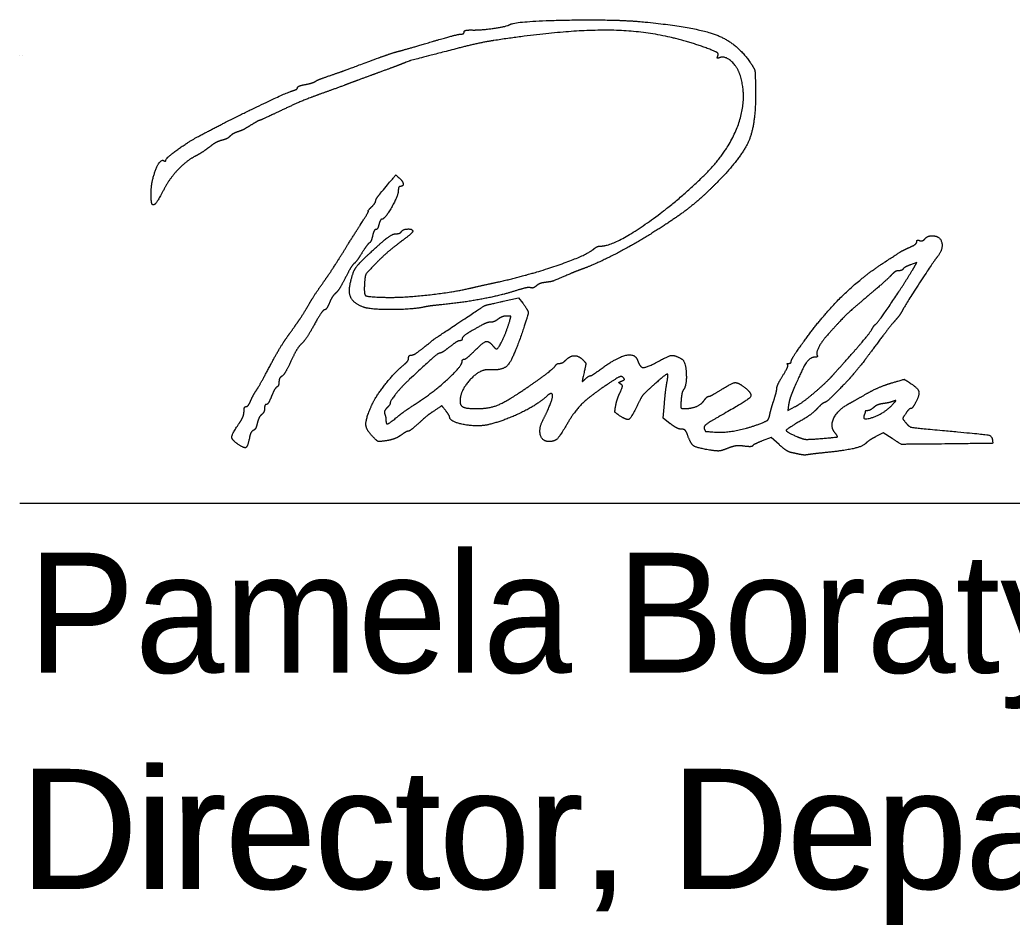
# Model space of a CAD drawing. Extents: x 0 to 82.7, y -0.2 to 22.
# Drawn here: x 75.685 to 76.843, y 6.601 to 7.657 of the extents above; entities that cross this region are included whole.
import ezdxf

# ---------------------------------------------------------------- set-up
doc = ezdxf.new("R2010")
doc.units = 0
for name, color, linetype in [('Default', 7, 'Continuous'), ('SH_Data', 7, 'Continuous'), ('SH_Text', 7, 'Continuous')]:
    doc.layers.add(name, color=color, linetype=linetype)

msp = doc.modelspace()

# ---------------------------------------------------------------- linework, layer by layer
at = {"layer": 'Default'}
for points in [[(76.7261, 7.3649), (76.7315, 7.3738), (76.7241, 7.3712)], [(76.2488, 7.3287), (76.2668, 7.3327), (76.2715, 7.3266)], [(76.4437, 7.1859), (76.4354, 7.1922), (76.4368, 7.2093)], [(76.5817, 7.2079), (76.5807, 7.2014), (76.5893, 7.2058)], [(76.5707, 7.1615), (76.5615, 7.1698), (76.5509, 7.1658)], [(76.7025, 7.1686), (76.6919, 7.1754), (76.6835, 7.1708)]]:
    msp.add_lwpolyline(points, dxfattribs=at)
for points in [[(76.2562, 7.6513), (76.263, 7.6555), (76.38, 7.6578), (76.4144, 7.6544)], [(76.4144, 7.6544), (76.4736, 7.6485), (76.5212, 7.6302), (76.537, 7.6072)], [(76.1994, 7.6403), (76.2015, 7.6403), (76.2032, 7.6415), (76.2032, 7.6428)], [(76.2032, 7.6428), (76.2032, 7.6442), (76.2072, 7.6452), (76.2122, 7.6451)], [(76.2122, 7.6451), (76.2218, 7.6448), (76.2528, 7.6491), (76.2562, 7.6513)], [(76.4869, 7.6236), (76.4363, 7.6426), (76.3283, 7.6466), (76.238, 7.6328)], [(76.1276, 7.6205), (76.1329, 7.6219), (76.1503, 7.6269), (76.1664, 7.6317)], [(76.1664, 7.6317), (76.1825, 7.6364), (76.1974, 7.6403), (76.1994, 7.6403)], [(76.238, 7.6328), (76.2287, 7.6314), (76.2088, 7.6271), (76.1936, 7.6231)], [(76.1036, 7.6127), (76.1115, 7.6156), (76.1223, 7.6192), (76.1276, 7.6205)], [(76.1936, 7.6231), (76.1426, 7.6099), (76.1383, 7.6087), (76.1276, 7.6043)], [(76.4992, 7.615), (76.5002, 7.6175), (76.4967, 7.6199), (76.4869, 7.6236)], [(76.0472, 7.5921), (76.0619, 7.5972), (76.0683, 7.5996), (76.1036, 7.6127)], [(76.5016, 7.6129), (76.499, 7.6119), (76.4983, 7.6126), (76.4992, 7.615)], [(76.525, 7.593), (76.5217, 7.6028), (76.5073, 7.6151), (76.5016, 7.6129)], [(76.537, 7.6072), (76.5419, 7.5999), (76.5428, 7.5956), (76.5432, 7.5777)], [(76.1048, 7.5959), (76.0949, 7.5923), (76.0798, 7.5867), (76.0712, 7.5835)], [(76.1276, 7.6043), (76.1249, 7.6033), (76.1147, 7.5995), (76.1048, 7.5959)], [(76.0178, 7.5815), (76.0227, 7.5824), (76.0279, 7.584), (76.0292, 7.5849)], [(76.0292, 7.5849), (76.0305, 7.5859), (76.0386, 7.5892), (76.0472, 7.5921)], [(76.0712, 7.5835), (76.0626, 7.5802), (76.0464, 7.5743), (76.0352, 7.5703)], [(76.4795, 7.4718), (76.5104, 7.5012), (76.5343, 7.5648), (76.525, 7.593)], [(75.8912, 7.5199), (75.9214, 7.5362), (75.995, 7.5718), (76.0034, 7.5743)], [(76.0034, 7.5743), (76.0064, 7.5752), (76.0088, 7.5767), (76.0088, 7.5778)], [(76.0088, 7.5778), (76.0088, 7.5789), (76.0128, 7.5806), (76.0178, 7.5815)], [(76.5432, 7.5777), (76.5439, 7.537), (76.5278, 7.4973), (76.4984, 7.4674)], [(76.0352, 7.5703), (76.024, 7.5663), (76.0036, 7.5578), (75.99, 7.5513)], [(75.99, 7.5513), (75.9763, 7.5448), (75.9647, 7.5395), (75.9641, 7.5395)], [(75.9641, 7.5395), (75.9635, 7.5395), (75.9591, 7.537), (75.9541, 7.5339)], [(75.9393, 7.5264), (75.9361, 7.5253), (75.9319, 7.523), (75.9301, 7.5212)], [(75.9541, 7.5339), (75.9492, 7.5308), (75.9425, 7.5274), (75.9393, 7.5264)], [(75.8552, 7.4933), (75.8552, 7.4955), (75.8806, 7.5142), (75.8912, 7.5199)], [(75.9204, 7.5164), (75.9169, 7.5155), (75.9102, 7.5119), (75.9056, 7.5083)], [(75.9301, 7.5212), (75.9283, 7.5194), (75.924, 7.5172), (75.9204, 7.5164)], [(75.9056, 7.5083), (75.901, 7.5047), (75.8938, 7.5001), (75.8897, 7.498)], [(75.838, 7.4554), (75.8381, 7.4686), (75.8487, 7.4952), (75.8529, 7.4927)], [(75.8529, 7.4927), (75.8541, 7.4919), (75.8552, 7.4922), (75.8552, 7.4933)], [(75.8897, 7.498), (75.8793, 7.4926), (75.8594, 7.4718), (75.8532, 7.4597)], [(76.1054, 7.4544), (76.1239, 7.4765), (76.1232, 7.476), (76.1273, 7.4726)], [(76.1273, 7.4726), (76.1316, 7.469), (76.1325, 7.4627), (76.1288, 7.4627)], [(76.3628, 7.3931), (76.3769, 7.3931), (76.445, 7.439), (76.4795, 7.4718)], [(76.4984, 7.4674), (76.4798, 7.4485), (76.4474, 7.4236), (76.4169, 7.4047)], [(75.8394, 7.4417), (75.8386, 7.4425), (75.838, 7.4487), (75.838, 7.4554)], [(75.8532, 7.4597), (75.8465, 7.4468), (75.8412, 7.4399), (75.8394, 7.4417)], [(76.1264, 7.4577), (76.1264, 7.4521), (76.1105, 7.4243), (76.1073, 7.4243)], [(76.1288, 7.4627), (76.1275, 7.4627), (76.1264, 7.4605), (76.1264, 7.4577)], [(76.0952, 7.4387), (76.0978, 7.4414), (76.1, 7.4445), (76.1, 7.4457)], [(76.1, 7.4457), (76.1, 7.4469), (76.1024, 7.4508), (76.1054, 7.4544)], [(76.0824, 7.4183), (76.088, 7.4269), (76.092, 7.4339), (76.0914, 7.4339)], [(76.0914, 7.4339), (76.0909, 7.4339), (76.0925, 7.4361), (76.0952, 7.4387)], [(76.1073, 7.4243), (76.1062, 7.4243), (76.1046, 7.4216), (76.1038, 7.4183)], [(76.0604, 7.3833), (76.067, 7.3939), (76.0769, 7.4097), (76.0824, 7.4183)], [(76.1001, 7.4123), (76.0989, 7.4123), (76.0973, 7.4091), (76.0964, 7.4052)], [(76.1038, 7.4183), (76.103, 7.415), (76.1013, 7.4123), (76.1001, 7.4123)], [(76.124, 7.4075), (76.1265, 7.4075), (76.1292, 7.4086), (76.13, 7.4099)], [(76.1432, 7.4103), (76.1432, 7.4092), (76.1364, 7.4033), (76.1282, 7.3972)], [(76.13, 7.4099), (76.1318, 7.4128), (76.1432, 7.4132), (76.1432, 7.4103)], [(76.0916, 7.3834), (76.1073, 7.398), (76.12, 7.4075), (76.124, 7.4075)], [(76.0964, 7.4052), (76.0955, 7.4012), (76.0938, 7.3974), (76.0925, 7.3966)], [(76.4169, 7.4047), (76.3977, 7.3929), (76.3565, 7.3719), (76.3424, 7.3668)], [(76.7234, 7.3918), (76.7277, 7.3937), (76.7312, 7.3965), (76.7312, 7.3981)], [(76.7312, 7.3981), (76.7312, 7.3996), (76.7327, 7.4003), (76.7346, 7.3995)], [(76.7346, 7.3995), (76.7365, 7.3988), (76.7393, 7.3998), (76.7409, 7.4017)], [(76.7409, 7.4017), (76.7425, 7.4036), (76.7462, 7.4051), (76.7491, 7.4051)], [(76.7491, 7.4051), (76.7585, 7.4051), (76.7623, 7.3891), (76.7549, 7.3801)], [(76.0925, 7.3966), (76.0912, 7.3958), (76.0874, 7.3906), (76.084, 7.3851)], [(76.1282, 7.3972), (76.1199, 7.3911), (76.1074, 7.3802), (76.1004, 7.373)], [(76.2428, 7.3512), (76.2797, 7.3594), (76.346, 7.3823), (76.3546, 7.3898)], [(76.3546, 7.3898), (76.3567, 7.3916), (76.3603, 7.3931), (76.3628, 7.3931)], [(76.6944, 7.3748), (76.7133, 7.387), (76.7152, 7.3881), (76.7234, 7.3918)], [(76.0386, 7.3503), (76.044, 7.3578), (76.0538, 7.3726), (76.0604, 7.3833)], [(76.0702, 7.3487), (76.073, 7.3618), (76.0791, 7.3718), (76.0916, 7.3834)], [(76.084, 7.3851), (76.0806, 7.3796), (76.0765, 7.374), (76.0748, 7.3727)], [(76.5998, 7.2822), (76.622, 7.313), (76.6671, 7.3571), (76.6944, 7.3748)], [(76.7549, 7.3801), (76.7507, 7.3751), (76.7179, 7.3246), (76.7147, 7.3185)], [(76.0748, 7.3727), (76.0732, 7.3714), (76.0685, 7.3638), (76.0645, 7.3558)], [(76.1004, 7.373), (76.0897, 7.3621), (76.0875, 7.3584), (76.087, 7.3502)], [(76.3424, 7.3668), (76.3378, 7.3651), (76.3307, 7.3624), (76.3267, 7.3606)], [(76.6833, 7.3019), (76.6861, 7.3039), (76.7143, 7.3454), (76.7261, 7.3649)], [(76.7101, 7.3643), (76.7079, 7.3643), (76.7039, 7.3619), (76.7013, 7.3589)], [(76.7154, 7.3665), (76.7147, 7.3653), (76.7123, 7.3643), (76.7101, 7.3643)], [(76.7241, 7.3712), (76.7201, 7.3698), (76.7162, 7.3677), (76.7154, 7.3665)], [(76.0645, 7.3558), (76.0605, 7.3478), (76.0554, 7.3398), (76.0532, 7.338)], [(76.2092, 7.3437), (76.2171, 7.3455), (76.2322, 7.3489), (76.2428, 7.3512)], [(76.3267, 7.3606), (76.3097, 7.3532), (76.3048, 7.3515), (76.2982, 7.3507)], [(76.7013, 7.3589), (76.6986, 7.356), (76.6861, 7.3449), (76.6736, 7.3344)], [(76.0219, 7.3247), (76.0257, 7.3313), (76.0333, 7.3429), (76.0386, 7.3503)], [(76.0856, 7.3219), (76.0751, 7.3258), (76.068, 7.3382), (76.0702, 7.3487)], [(76.087, 7.3502), (76.0861, 7.3367), (76.0902, 7.3339), (76.1108, 7.3333)], [(76.1108, 7.3333), (76.13, 7.3328), (76.1879, 7.3389), (76.2092, 7.3437)], [(76.2626, 7.3407), (76.2461, 7.3354), (76.201, 7.327), (76.1772, 7.3247)], [(76.2806, 7.3445), (76.2789, 7.3451), (76.2708, 7.3434), (76.2626, 7.3407)], [(76.2874, 7.3466), (76.2853, 7.3448), (76.2822, 7.3439), (76.2806, 7.3445)], [(76.2982, 7.3507), (76.2943, 7.3503), (76.2894, 7.3485), (76.2874, 7.3466)], [(76.0532, 7.338), (76.0511, 7.3362), (76.0478, 7.3311), (76.046, 7.3267)], [(76.1948, 7.3023), (76.2264, 7.3233), (76.2278, 7.324), (76.2488, 7.3287)], [(76.6736, 7.3344), (76.654, 7.3178), (76.6423, 7.3064), (76.6256, 7.2876)], [(76.0089, 7.3041), (76.0122, 7.3088), (76.0181, 7.3181), (76.0219, 7.3247)], [(76.0403, 7.3187), (76.039, 7.3187), (76.0336, 7.3108), (76.0282, 7.3012)], [(76.046, 7.3267), (76.0441, 7.3223), (76.0416, 7.3187), (76.0403, 7.3187)], [(76.1568, 7.322), (76.1431, 7.319), (76.0936, 7.3189), (76.0856, 7.3219)], [(76.1772, 7.3247), (76.1689, 7.3239), (76.1597, 7.3227), (76.1568, 7.322)], [(76.2715, 7.3266), (76.2781, 7.3178), (76.2779, 7.3129), (76.2702, 7.2904)], [(76.7147, 7.3185), (76.713, 7.315), (76.7091, 7.3096), (76.7061, 7.3063)], [(76.2429, 7.3079), (76.2404, 7.3059), (76.2364, 7.3043), (76.2342, 7.3043)], [(76.2414, 7.2731), (76.2432, 7.2731), (76.253, 7.2943), (76.2561, 7.3049)], [(76.2528, 7.3115), (76.2499, 7.3114), (76.2455, 7.3098), (76.2429, 7.3079)], [(76.2561, 7.3049), (76.2578, 7.3107), (76.2574, 7.3115), (76.2528, 7.3115)], [(76.7061, 7.3063), (76.7031, 7.3031), (76.6942, 7.2918), (76.6863, 7.2811)], [(75.9953, 7.2849), (75.9994, 7.2907), (76.0055, 7.2993), (76.0089, 7.3041)], [(76.0282, 7.3012), (76.0229, 7.2915), (76.0162, 7.2815), (76.0134, 7.279)], [(76.1556, 7.2744), (76.1693, 7.2854), (76.1673, 7.284), (76.1948, 7.3023)], [(76.2245, 7.3012), (76.21, 7.2933), (76.2008, 7.2869), (76.2008, 7.2849)], [(76.2342, 7.3043), (76.232, 7.3043), (76.2276, 7.3029), (76.2245, 7.3012)], [(76.6481, 7.259), (76.6634, 7.2761), (76.677, 7.2925), (76.6794, 7.2968)], [(76.6794, 7.2968), (76.6806, 7.299), (76.6823, 7.3013), (76.6833, 7.3019)], [(75.9764, 7.2527), (75.9827, 7.2646), (75.9912, 7.2791), (75.9953, 7.2849)], [(76.1981, 7.2827), (76.1967, 7.2827), (76.1914, 7.2795), (76.1864, 7.2755)], [(76.2008, 7.2849), (76.2008, 7.2837), (76.1996, 7.2827), (76.1981, 7.2827)], [(76.2152, 7.2707), (76.2253, 7.2809), (76.2318, 7.2827), (76.2368, 7.2767)], [(76.2702, 7.2904), (76.2599, 7.2605), (76.2479, 7.2474), (76.232, 7.2488)], [(76.5848, 7.2589), (76.5848, 7.2603), (76.5915, 7.2708), (76.5998, 7.2822)], [(76.6256, 7.2876), (76.6197, 7.281), (76.6135, 7.2681), (76.6149, 7.2657)], [(76.0134, 7.279), (76.0105, 7.2764), (76.005, 7.2673), (76.0011, 7.2587)], [(76.1418, 7.2659), (76.1436, 7.2659), (76.1498, 7.2697), (76.1556, 7.2744)], [(76.1864, 7.2755), (76.1814, 7.2716), (76.1764, 7.2683), (76.1752, 7.2683)], [(76.2032, 7.2611), (76.2045, 7.2611), (76.2099, 7.2655), (76.2152, 7.2707)], [(76.2368, 7.2767), (76.2384, 7.2748), (76.2405, 7.2731), (76.2414, 7.2731)], [(76.6863, 7.2811), (76.6784, 7.2705), (76.6707, 7.2603), (76.6693, 7.2584)], [(76.0011, 7.2587), (75.9971, 7.2502), (75.9924, 7.2423), (75.9906, 7.2412)], [(76.133, 7.2547), (76.1359, 7.2571), (76.1384, 7.2606), (76.1384, 7.2625)], [(76.1384, 7.2625), (76.1384, 7.2644), (76.1399, 7.2659), (76.1418, 7.2659)], [(76.1752, 7.2683), (76.1733, 7.2683), (76.1649, 7.2611), (76.1396, 7.2378)], [(76.2008, 7.258), (76.2008, 7.2597), (76.2019, 7.2611), (76.2032, 7.2611)], [(76.3147, 7.2563), (76.3165, 7.2563), (76.3198, 7.2581), (76.3219, 7.2602)], [(76.3219, 7.2602), (76.3269, 7.2652), (76.3369, 7.2653), (76.3418, 7.2603)], [(76.3418, 7.2603), (76.345, 7.2572), (76.3452, 7.2547), (76.3431, 7.2455)], [(76.3599, 7.2477), (76.3802, 7.2628), (76.4029, 7.2684), (76.4059, 7.259)], [(76.4059, 7.259), (76.4083, 7.2514), (76.4164, 7.2513), (76.4297, 7.2586)], [(76.4297, 7.2586), (76.4416, 7.2652), (76.4489, 7.266), (76.4571, 7.2614)], [(76.4571, 7.2614), (76.4615, 7.2589), (76.4631, 7.2309), (76.4592, 7.2257)], [(76.582, 7.2563), (76.5835, 7.2563), (76.5848, 7.2575), (76.5848, 7.2589)], [(76.6126, 7.2635), (76.6063, 7.2635), (76.5968, 7.2484), (76.5847, 7.2191)], [(76.6149, 7.2657), (76.6157, 7.2645), (76.6146, 7.2635), (76.6126, 7.2635)], [(76.6325, 7.2415), (76.6356, 7.245), (76.6426, 7.2529), (76.6481, 7.259)], [(76.6693, 7.2584), (76.656, 7.242), (76.6514, 7.2369), (76.6396, 7.2247)], [(75.961, 7.2251), (75.9632, 7.2284), (75.9701, 7.2409), (75.9764, 7.2527)], [(76.0949, 7.2065), (76.0994, 7.2169), (76.1226, 7.2464), (76.133, 7.2547)], [(76.1547, 7.2146), (76.1703, 7.225), (76.2008, 7.2537), (76.2008, 7.258)], [(76.232, 7.2488), (76.2216, 7.2497), (76.1984, 7.2243), (76.1984, 7.212)], [(76.2668, 7.2215), (76.2854, 7.2338), (76.3078, 7.2505), (76.3095, 7.2533)], [(76.3095, 7.2533), (76.3106, 7.255), (76.3129, 7.2563), (76.3147, 7.2563)], [(76.3505, 7.2419), (76.3515, 7.2419), (76.3557, 7.2445), (76.3599, 7.2477)], [(76.575, 7.242), (76.5789, 7.2483), (76.5814, 7.2541), (76.5806, 7.2549)], [(76.5806, 7.2549), (76.5798, 7.2557), (76.5804, 7.2563), (76.582, 7.2563)], [(75.9906, 7.2412), (75.9887, 7.2402), (75.9872, 7.2373), (75.9872, 7.2348)], [(76.1396, 7.2378), (76.1305, 7.2294), (76.1168, 7.2124), (76.1168, 7.2094)], [(76.3431, 7.2455), (76.3408, 7.2353), (76.3409, 7.2348), (76.3447, 7.2382)], [(76.3447, 7.2382), (76.3469, 7.2403), (76.3496, 7.2419), (76.3505, 7.2419)], [(76.3886, 7.2399), (76.3868, 7.2417), (76.3809, 7.2389), (76.3684, 7.2304)], [(76.3858, 7.2322), (76.3836, 7.2336), (76.3839, 7.2345), (76.387, 7.2357)], [(76.387, 7.2357), (76.39, 7.2368), (76.3904, 7.238), (76.3886, 7.2399)], [(76.4297, 7.2358), (76.4138, 7.2218), (76.4101, 7.2174), (76.4046, 7.206)], [(76.4398, 7.2341), (76.4416, 7.2436), (76.439, 7.244), (76.4297, 7.2358)], [(76.568, 7.2273), (76.568, 7.2291), (76.5711, 7.2358), (76.575, 7.242)], [(76.6124, 7.2227), (76.6203, 7.2295), (76.6293, 7.238), (76.6325, 7.2415)], [(76.7017, 7.2334), (76.7157, 7.2376), (76.7169, 7.2376), (76.7228, 7.2338)], [(75.9541, 7.2125), (75.9557, 7.2162), (75.9588, 7.2218), (75.961, 7.2251)], [(75.9847, 7.2287), (75.9833, 7.2278), (75.9805, 7.2229), (75.9784, 7.2177)], [(75.9872, 7.2348), (75.9872, 7.2323), (75.9861, 7.2295), (75.9847, 7.2287)], [(76.3684, 7.2304), (76.3487, 7.217), (76.3315, 7.1999), (76.3232, 7.1855)], [(76.3851, 7.2224), (76.3879, 7.2286), (76.3881, 7.2308), (76.3858, 7.2322)], [(76.4368, 7.2093), (76.4376, 7.2187), (76.439, 7.2298), (76.4398, 7.2341)], [(76.4592, 7.2257), (76.458, 7.2241), (76.4567, 7.2184), (76.4563, 7.2131)], [(76.4888, 7.2179), (76.49, 7.2179), (76.4961, 7.2212), (76.5024, 7.2251)], [(76.5306, 7.2281), (76.5403, 7.2205), (76.5334, 7.2126), (76.5018, 7.1949)], [(76.5024, 7.2251), (76.5153, 7.2334), (76.5229, 7.2342), (76.5306, 7.2281)], [(76.5645, 7.2131), (76.5664, 7.2191), (76.568, 7.2254), (76.568, 7.2273)], [(76.6396, 7.2247), (76.6321, 7.217), (76.625, 7.2107), (76.624, 7.2107)], [(76.6724, 7.2207), (76.6803, 7.2252), (76.6935, 7.2309), (76.7017, 7.2334)], [(76.7228, 7.2338), (76.7324, 7.2275), (76.7348, 7.2201), (76.7302, 7.2111)], [(75.9488, 7.2059), (75.9502, 7.2059), (75.9526, 7.2089), (75.9541, 7.2125)], [(75.9784, 7.2177), (75.9764, 7.2126), (75.9737, 7.2083), (75.9725, 7.2083)], [(76.1232, 7.1922), (76.1307, 7.1983), (76.136, 7.202), (76.1547, 7.2146)], [(76.2183, 7.2035), (76.2314, 7.2035), (76.2505, 7.2106), (76.2668, 7.2215)], [(76.2988, 7.2173), (76.2892, 7.2082), (76.2504, 7.1894), (76.232, 7.1849)], [(76.2958, 7.1915), (76.2999, 7.1992), (76.3064, 7.2155), (76.3064, 7.2182)], [(76.3064, 7.2182), (76.3064, 7.2213), (76.3024, 7.2208), (76.2988, 7.2173)], [(76.38, 7.2067), (76.3808, 7.2109), (76.383, 7.2179), (76.3851, 7.2224)], [(76.4563, 7.2131), (76.4558, 7.2055), (76.4565, 7.2035), (76.4596, 7.2035)], [(76.4596, 7.2035), (76.468, 7.2035), (76.48, 7.2084), (76.4832, 7.2131)], [(76.4832, 7.2131), (76.4851, 7.2157), (76.4876, 7.2179), (76.4888, 7.2179)], [(76.5597, 7.1961), (76.5604, 7.1995), (76.5625, 7.2072), (76.5645, 7.2131)], [(76.5847, 7.2191), (76.5836, 7.2165), (76.5823, 7.2114), (76.5817, 7.2079)], [(76.5893, 7.2058), (76.5941, 7.2083), (76.6045, 7.2159), (76.6124, 7.2227)], [(76.6528, 7.2097), (76.6557, 7.2112), (76.6645, 7.2162), (76.6724, 7.2207)], [(76.7012, 7.2065), (76.7067, 7.212), (76.7072, 7.2134), (76.7036, 7.212)], [(75.9464, 7.2003), (75.9464, 7.2034), (75.9475, 7.2059), (75.9488, 7.2059)], [(75.9704, 7.2038), (75.9704, 7.2014), (75.9688, 7.198), (75.9669, 7.1965)], [(75.9725, 7.2083), (75.9713, 7.2083), (75.9704, 7.2063), (75.9704, 7.2038)], [(76.0966, 7.1708), (76.0889, 7.1784), (76.0883, 7.1912), (76.0949, 7.2065)], [(76.113, 7.2043), (76.111, 7.2022), (76.1099, 7.199), (76.1106, 7.197)], [(76.1168, 7.2094), (76.1168, 7.2086), (76.1151, 7.2063), (76.113, 7.2043)], [(76.1705, 7.2024), (76.1623, 7.197), (76.1597, 7.195), (76.1485, 7.1849)], [(76.1818, 7.201), (76.1773, 7.2068), (76.1772, 7.2068), (76.1705, 7.2024)], [(76.1863, 7.1936), (76.1863, 7.1944), (76.1843, 7.1978), (76.1818, 7.201)], [(76.1984, 7.212), (76.1984, 7.2069), (76.2062, 7.2035), (76.2183, 7.2035)], [(76.3846, 7.1952), (76.3796, 7.1985), (76.3788, 7.2005), (76.38, 7.2067)], [(76.4046, 7.206), (76.3979, 7.1923), (76.3931, 7.1897), (76.3846, 7.1952)], [(76.6154, 7.2038), (76.6118, 7.2), (76.6037, 7.1938), (76.5974, 7.1902)], [(76.624, 7.2107), (76.6229, 7.2107), (76.619, 7.2076), (76.6154, 7.2038)], [(76.6358, 7.1753), (76.6297, 7.1827), (76.6395, 7.2025), (76.6528, 7.2097)], [(76.6697, 7.1954), (76.6672, 7.1889), (76.6927, 7.1978), (76.7012, 7.2065)], [(76.674, 7.2011), (76.6724, 7.2011), (76.6712, 7.2007), (76.6712, 7.2001)], [(76.6808, 7.2047), (76.6786, 7.2028), (76.6755, 7.2011), (76.674, 7.2011)], [(76.6918, 7.2093), (76.6879, 7.2088), (76.683, 7.2067), (76.6808, 7.2047)], [(76.7036, 7.212), (76.7009, 7.211), (76.6956, 7.2098), (76.6918, 7.2093)], [(76.7242, 7.2035), (76.7231, 7.2035), (76.7204, 7.2009), (76.7183, 7.1977)], [(76.7302, 7.2111), (76.728, 7.2069), (76.7253, 7.2035), (76.7242, 7.2035)], [(75.9406, 7.186), (75.9438, 7.1908), (75.9464, 7.1972), (75.9464, 7.2003)], [(75.9669, 7.1965), (75.965, 7.1949), (75.9628, 7.1904), (75.9619, 7.1864)], [(76.1106, 7.197), (76.1114, 7.1951), (76.112, 7.192), (76.112, 7.1901)], [(76.112, 7.1901), (76.112, 7.1853), (76.1154, 7.1859), (76.1232, 7.1922)], [(76.232, 7.1849), (76.2191, 7.1818), (76.1865, 7.188), (76.1863, 7.1936)], [(76.3025, 7.1651), (76.2941, 7.1651), (76.2901, 7.1809), (76.2958, 7.1915)], [(76.5018, 7.1949), (76.4886, 7.1874), (76.4824, 7.1826), (76.4832, 7.1804)], [(76.547, 7.1854), (76.5558, 7.1888), (76.5587, 7.1913), (76.5597, 7.1961)], [(76.5974, 7.1902), (76.5795, 7.1798), (76.5784, 7.1765), (76.5914, 7.1709)], [(76.6712, 7.2001), (76.6712, 7.1996), (76.6705, 7.1975), (76.6697, 7.1954)], [(76.7183, 7.1977), (76.7148, 7.1924), (76.7148, 7.1915), (76.7187, 7.1868)], [(75.9389, 7.1623), (75.9319, 7.1672), (75.9323, 7.1739), (75.9406, 7.186)], [(75.9572, 7.178), (75.9555, 7.1773), (75.9534, 7.1732), (75.9526, 7.1688)], [(75.9619, 7.1864), (75.961, 7.1825), (75.9589, 7.1787), (75.9572, 7.178)], [(76.1485, 7.1849), (76.1437, 7.1806), (76.1389, 7.1771), (76.1378, 7.1771)], [(76.3232, 7.1855), (76.315, 7.1714), (76.3086, 7.1651), (76.3025, 7.1651)], [(76.4567, 7.1795), (76.4541, 7.1795), (76.4483, 7.1824), (76.4437, 7.1859)], [(76.4642, 7.1717), (76.4624, 7.1769), (76.4598, 7.1795), (76.4567, 7.1795)], [(76.4832, 7.1804), (76.4845, 7.177), (76.4852, 7.1768), (76.4972, 7.1761)], [(76.4972, 7.1761), (76.5077, 7.1755), (76.5338, 7.1804), (76.547, 7.1854)], [(76.7187, 7.1868), (76.7223, 7.1823), (76.7273, 7.1812), (76.7612, 7.1781)], [(76.7612, 7.1781), (76.8103, 7.1736), (76.8185, 7.172), (76.8195, 7.1672)], [(75.9526, 7.1688), (75.9507, 7.159), (75.9465, 7.1571), (75.9389, 7.1623)], [(76.1128, 7.1661), (76.1041, 7.1648), (76.1019, 7.1654), (76.0966, 7.1708)], [(76.1293, 7.1724), (76.1257, 7.1698), (76.1183, 7.167), (76.1128, 7.1661)], [(76.1378, 7.1771), (76.1367, 7.1771), (76.1329, 7.175), (76.1293, 7.1724)], [(76.4896, 7.1552), (76.4746, 7.1576), (76.4677, 7.1621), (76.4642, 7.1717)], [(76.5914, 7.1709), (76.5982, 7.168), (76.6047, 7.1674), (76.6182, 7.1685)], [(76.6182, 7.1685), (76.6377, 7.1701), (76.6395, 7.1708), (76.6358, 7.1753)], [(76.6835, 7.1708), (76.6789, 7.1684), (76.6736, 7.1648), (76.6718, 7.163)], [(76.7492, 7.1621), (76.7135, 7.1618), (76.7131, 7.1618), (76.7025, 7.1686)], [(76.8195, 7.1672), (76.8203, 7.163), (76.8183, 7.1629), (76.7492, 7.1621)], [(76.5107, 7.1572), (76.5037, 7.1544), (76.4982, 7.1538), (76.4896, 7.1552)], [(76.5296, 7.1597), (76.5238, 7.1605), (76.5165, 7.1595), (76.5107, 7.1572)], [(76.5397, 7.16), (76.5393, 7.1592), (76.5347, 7.159), (76.5296, 7.1597)], [(76.5509, 7.1658), (76.5451, 7.1635), (76.5401, 7.1609), (76.5397, 7.16)], [(76.5853, 7.1521), (76.5823, 7.1527), (76.5757, 7.157), (76.5707, 7.1615)], [(76.6718, 7.163), (76.6681, 7.1593), (76.6466, 7.1544), (76.6232, 7.152)], [(76.5956, 7.1499), (76.5929, 7.1505), (76.5883, 7.1515), (76.5853, 7.1521)], [(76.604, 7.1497), (76.602, 7.1493), (76.5982, 7.1494), (76.5956, 7.1499)], [(76.6232, 7.152), (76.6146, 7.1511), (76.606, 7.1501), (76.604, 7.1497)]]:
    msp.add_open_spline(points, degree=2, dxfattribs=at)
at = {"layer": 'SH_Data'}
for p, q in [((75.6849, 7.6157), (75.6849, 7.6157)), ((75.6876, 7.6155), (75.6876, 7.6155)), ((75.6876, 7.6155), (75.6876, 7.6155)), ((75.6849, 7.0934), (79.1849, 7.0934)), ((75.6876, 7.0933), (79.1876, 7.0933))]:
    msp.add_line(p, q, dxfattribs=at)

# ---------------------------------------------------------------- texts
at = {"layer": 'SH_Text'}
for s, p in [('Pamela Boratyn', (75.6943, 6.8954)), ('Director, Department of Transportation', (75.6849, 6.6434)), ('Director, Department of Transportation', (75.6876, 6.6433))]:
    msp.add_text(s, height=0.14, dxfattribs=at).set_placement(p)

doc.saveas('drawing.dxf')
